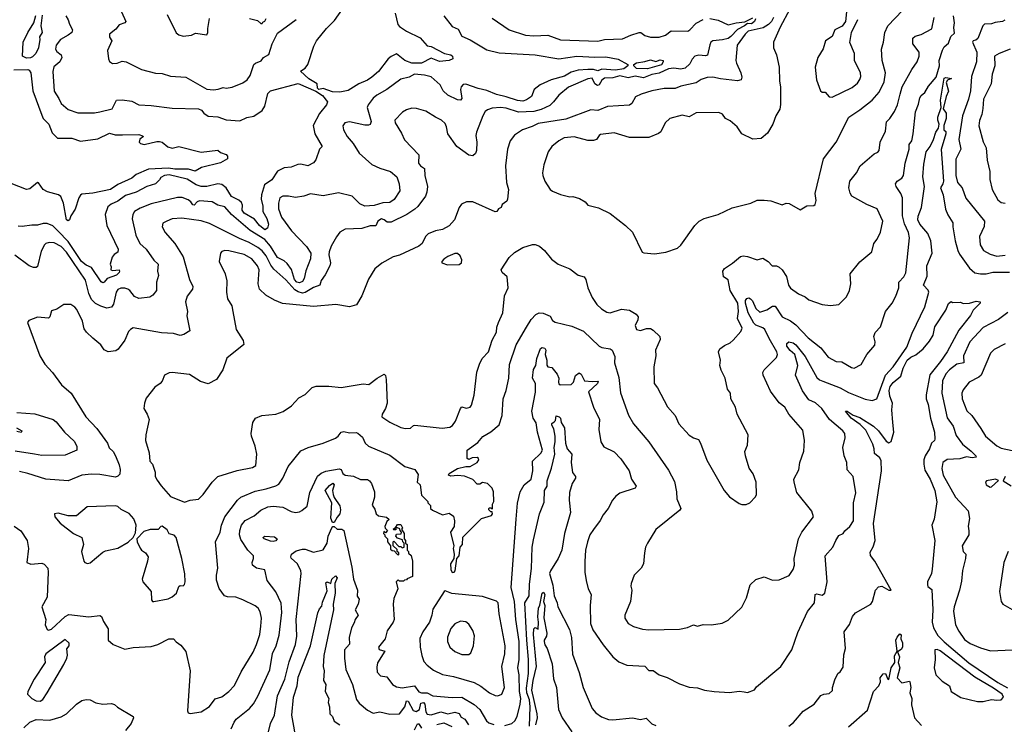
# Model space of a CAD drawing. Extents: x 1246230 to 1426786, y 660032 to 763141.
# Tile 315 of 566: x 1342826 to 1349928, y 695859 to 700938. Entities that reach past the tile are written whole.
import ezdxf

# ---------------------------------------------------------------- set-up
doc = ezdxf.new("R2010")
doc.units = 0

msp = doc.modelspace()

# ---------------------------------------------------------------- linework, layer by layer
at = {"layer": '0CON10XD'}
for points in [[(1343528.4, 701065), (1343591.1, 700925), (1343585.4, 700914.6), (1343545, 700901.7), (1343519.1, 700870.9), (1343474.6, 700835), (1343473.4, 700813.4), (1343490, 700785), (1343459.2, 700715), (1343466.7, 700655), (1343475, 700637.5), (1343495, 700621.2), (1343530, 700625), (1343565, 700638.6), (1343594.5, 700634.5), (1343705, 700580), (1343805, 700552.9), (1343855, 700549.4), (1343915, 700530.6), (1344025, 700523.8), (1344175, 700437.5), (1344225, 700432.5), (1344258, 700438), (1344295, 700448.6), (1344315, 700444.4), (1344358.3, 700451.7), (1344435, 700483.1), (1344466, 700504), (1344489.1, 700535), (1344516.2, 700615), (1344526.7, 700625), (1344568.7, 700641.3), (1344584, 700665), (1344622.2, 700687.8), (1344647.3, 700765), (1344685, 700840), (1344819.8, 700940.2)], [(1348796.2, 701065), (1348781.2, 700925), (1348759.3, 700890.7), (1348705, 700866.2), (1348685, 700817.5), (1348639.2, 700785), (1348621.2, 700728.8), (1348583.4, 700666.6), (1348564.4, 700595), (1348574.2, 700504.2), (1348601.2, 700425), (1348615, 700416.7), (1348635, 700416.7), (1348665, 700381.2), (1348685, 700380.8), (1348829.5, 700450.5), (1348868.3, 700481.7), (1348885, 700506.2), (1348892.2, 700527.8), (1348890, 700555), (1348847.8, 700645), (1348847.1, 700695), (1348814.2, 700774.2), (1348825.6, 700845), (1348871.3, 700938.7)], [(1343158.6, 700965), (1343177.2, 700937.2), (1343185.2, 700905), (1343207.1, 700865), (1343203.2, 700845), (1343175, 700826), (1343121.4, 700795), (1343090.3, 700755), (1343085.7, 700725), (1343095, 700710), (1343126.2, 700685), (1343129.2, 700665), (1343115.7, 700635), (1343072, 700598), (1343064.8, 700565.2), (1343075, 700423.1), (1343109.7, 700369.7), (1343125, 700332.9), (1343175, 700290.8), (1343245, 700267.1), (1343365, 700267.7), (1343405, 700273.3), (1343494.1, 700295.9), (1343525, 700357.8), (1343565, 700360.9), (1343635, 700350), (1343685, 700323.6), (1343775, 700320.4), (1343925, 700300.7), (1344115.4, 700295.4), (1344138.8, 700285), (1344153.9, 700263.9), (1344185, 700243.9), (1344255, 700237.7), (1344315, 700215.4), (1344415, 700209.4), (1344465, 700233.1), (1344515, 700242.5), (1344575, 700282.9), (1344595.6, 700315), (1344616.2, 700405), (1344635, 700425.8), (1344835, 700478.9), (1344962.9, 700422.9), (1345010.8, 700390.8), (1345046.2, 700345), (1345039.5, 700325), (1344987.7, 700262.3), (1344943.3, 700175), (1344955.6, 700115.6), (1345006.9, 700023.1), (1344989.6, 700005), (1344961.3, 699928.7), (1344944.6, 699905.4), (1344905, 699885.3), (1344855, 699896.7), (1344832.9, 699895), (1344785, 699874.8), (1344735, 699870.8), (1344685, 699846.8), (1344645.2, 699784.8), (1344592.8, 699747.2), (1344570.9, 699675), (1344568.6, 699645), (1344580.8, 699595), (1344578.9, 699555), (1344608.9, 699505), (1344621.8, 699465), (1344614.3, 699435), (1344595, 699423.3), (1344555, 699455.7), (1344520.9, 699500.9), (1344445, 699542.3), (1344431.7, 699565), (1344432.2, 699602.2), (1344425, 699619.6), (1344406.3, 699636.3), (1344353.8, 699663.8), (1344316.3, 699725), (1344285, 699751), (1344255, 699755.1), (1344175.3, 699734.7), (1344135, 699735.1), (1344098.3, 699748.3), (1344035, 699787.8), (1343905, 699820.2), (1343870, 699815), (1343845, 699799.5), (1343834.3, 699784.3), (1343805, 699754), (1343744.1, 699735.9), (1343666.1, 699693.9), (1343589.9, 699670.1), (1343535, 699629.6), (1343485, 699609.4), (1343462, 699588), (1343442.5, 699535), (1343455.5, 699455), (1343537.5, 699285), (1343535, 699263.3), (1343506.7, 699245), (1343494.2, 699225.8), (1343480, 699175), (1343486.2, 699156.2), (1343483.3, 699135), (1343495, 699129.4), (1343544.4, 699134.4), (1343547.1, 699125), (1343544.7, 699115), (1343525, 699096.5), (1343458.2, 699071.8), (1343435, 699046.2), (1343425, 699041.9), (1343415, 699048.8), (1343345, 699151.2), (1343305, 699169.1), (1343271.1, 699195), (1343175, 699339.6), (1343105, 699414.7), (1343065, 699453.1), (1343025, 699468.5), (1342995, 699469.4), (1342955, 699457.1), (1342915, 699458.1), (1342845, 699446.4), (1342815, 699450)], [(1342875, 700661.6), (1342847.9, 700675), (1342852.4, 700775), (1342884.4, 700845.6), (1342929.5, 700915), (1342942.7, 700967.3)], [(1342988.8, 700971.2), (1342980, 700895), (1342988.9, 700845), (1342970, 700815), (1342972.5, 700795), (1342962.5, 700735), (1342942.5, 700695), (1342919.1, 700670.9), (1342905, 700662.9), (1342875, 700661.6)], [(1343890, 700975), (1343954.4, 700844.4), (1343975, 700828.8), (1344005, 700818.8), (1344065, 700826.7), (1344095, 700840), (1344175, 700828.8), (1344184.2, 700845), (1344182.9, 700875), (1344195, 700946.2)], [(1345885, 700965.8), (1345945, 700888.6), (1345988.9, 700868.9), (1346015, 700820), (1346075, 700792.7), (1346195, 700722.1), (1346285, 700698.9), (1346415, 700692.4), (1346543.7, 700683.7), (1346715, 700656.8), (1346845, 700674.4), (1346975, 700667.3), (1347055, 700670.7), (1347143.1, 700653.1), (1347213.5, 700615), (1347211.7, 700605), (1347183.7, 700585), (1347123.7, 700573.7), (1347025, 700582), (1346995, 700568.6), (1346965, 700578.8), (1346925, 700579.2), (1346855, 700573.3), (1346805, 700560.4), (1346755, 700532), (1346659.2, 700505), (1346580.7, 700469.3), (1346535.8, 700435), (1346517.1, 700385), (1346480.6, 700359.4), (1346455, 700352), (1346416.2, 700355), (1346335, 700382.7), (1346265, 700398), (1346195, 700428.7), (1346132.4, 700442.4), (1346045, 700473.6), (1346025, 700471.1), (1346009.5, 700455), (1346005.5, 700435), (1346015, 700370), (1346005, 700357.8), (1345985, 700359.3), (1345914.4, 700394.4), (1345881.8, 700425), (1345859.7, 700469.7), (1345795, 700525.6), (1345745, 700538.6), (1345675, 700546), (1345636, 700524), (1345575, 700509.4), (1345475.3, 700434.7), (1345402.5, 700395), (1345375, 700371.4), (1345339.4, 700325), (1345333.5, 700305), (1345361.4, 700205), (1345355, 700183.8), (1345342.7, 700177.3), (1345315, 700177.9), (1345205, 700201.1), (1345172, 700195), (1345157.3, 700172.7), (1345160.8, 700145), (1345189.4, 700095), (1345230.6, 700045), (1345274.5, 699975), (1345367.1, 699895), (1345425, 699867.8), (1345500.8, 699845), (1345546.2, 699806.2), (1345563.5, 699755), (1345568.8, 699705), (1345528.1, 699641.9), (1345495, 699620.5), (1345445, 699618.8), (1345381.9, 699598.1), (1345315, 699594.2), (1345279.8, 699609.8), (1345225, 699665.4), (1345125, 699690.5), (1345015, 699669.5), (1344925, 699683.8), (1344875, 699666), (1344815, 699655.6), (1344765, 699665.6), (1344725, 699665.6), (1344702, 699655), (1344692.5, 699615)], [(1345135, 700414.6), (1345081.8, 700418.2), (1345015, 700442), (1344985, 700435.1), (1344975.4, 700445), (1344972, 700475), (1344912.6, 700512.6), (1344852.9, 700567.1), (1344885, 700589.1), (1344904.7, 700615), (1344947.1, 700747.1), (1344966.2, 700785), (1345040, 700875), (1345097.9, 700932.1), (1345155, 701013.1)], [(1345533.6, 700985), (1345553.2, 700903.2), (1345565, 700888), (1345616.2, 700855), (1345715, 700808.6), (1345765, 700750.8), (1345795, 700744), (1345891.2, 700695), (1345935, 700684.6), (1345947.5, 700675), (1345949.2, 700655), (1345925, 700644.2), (1345855, 700635.8), (1345795, 700660.4), (1345725, 700624.8), (1345655, 700623.7), (1345605, 700643.4), (1345545, 700691.2), (1345506, 700674), (1345485, 700657.1), (1345413.1, 700565), (1345367.2, 700522.8), (1345335, 700501.8), (1345272.2, 700475), (1345195, 700427.5), (1345135, 700414.6)], [(1348380.8, 701015), (1348310.8, 700885), (1348263.3, 700775), (1348263.1, 700735), (1348285.6, 700685), (1348304.4, 700595), (1348306.4, 700495), (1348314.5, 700454.5), (1348313.2, 700326.8), (1348307.6, 700292.4), (1348279.2, 700245), (1348258, 700185), (1348220.9, 700119.1), (1348175, 700082.2), (1348115, 700078.1), (1348035, 700114.2), (1348000, 700165), (1347950.2, 700210.2), (1347917, 700227), (1347895, 700256), (1347869.1, 700269.1), (1347705, 700266.7), (1347655, 700237.1), (1347605, 700249.4), (1347515, 700225.6), (1347482.5, 700195), (1347449.7, 700130.3), (1347433, 700117), (1347365, 700089.4), (1347225, 700088.7), (1347115, 700121.8), (1347015, 700109.4), (1347005, 700103.8), (1346986, 700075), (1346963.8, 700066.2), (1346925, 700066.2), (1346825, 700093.8), (1346754.1, 700085.9), (1346715.8, 700065), (1346664.2, 700025), (1346638.6, 699985), (1346607, 699893), (1346597.5, 699835), (1346600, 699815), (1346614.3, 699774.3), (1346653.2, 699713.2), (1346668.3, 699701.7), (1346727.3, 699677.3), (1346795, 699662), (1346815, 699663.8), (1346865, 699648.8), (1346904.1, 699624.1), (1346925, 699600.8), (1347000.9, 699580.9), (1347085, 699541.4), (1347195.4, 699455.4), (1347245.4, 699405.4), (1347315, 699262.5), (1347326.7, 699256.7), (1347405, 699249.4), (1347487.6, 699262.4), (1347570, 699290), (1347595, 699314), (1347695.6, 699455), (1347727.5, 699485), (1347763.8, 699505), (1347863.3, 699535), (1347965, 699581.4), (1348100, 699615), (1348145, 699636.7), (1348195, 699636.7), (1348245, 699631.2), (1348325, 699603.8), (1348355, 699616.7), (1348375, 699613.8), (1348455, 699567.5), (1348504.2, 699595.8), (1348555, 699598), (1348563.8, 699605), (1348571.9, 699635), (1348562.5, 699685), (1348624.5, 699935), (1348715.5, 700054.5), (1348806.5, 700235), (1348885, 700287.5), (1348975, 700358.9), (1349025, 700415.7), (1349060.5, 700489.5), (1349071.5, 700555), (1349047.5, 700645), (1349043.1, 700725), (1349056.9, 700776.9), (1349065.5, 700845), (1349087.5, 700895), (1349194.4, 701005)], [(1349562.5, 700882.5), (1349568.9, 700915), (1349560.8, 700965)], [(1348262.9, 700955), (1348249.6, 700925), (1348227.6, 700902.4), (1348189.5, 700880.5), (1348080, 700855), (1348058.5, 700835), (1348001.4, 700755), (1347992.5, 700645), (1347995.8, 700625), (1348027.9, 700555), (1348033.6, 700525), (1348030, 700505), (1348002.4, 700497.6), (1347881.1, 700511.1), (1347825, 700523.2), (1347785, 700522.5), (1347742, 700508), (1347706.4, 700483.6), (1347595, 700459.2), (1347555, 700442.5), (1347475, 700442.3), (1347385, 700425.4), (1347307.9, 700402.1), (1347268, 700382), (1347242.5, 700335), (1347225, 700322.9), (1347065, 700313.3), (1346995.5, 700284.5), (1346945, 700288.1), (1346765, 700220.3), (1346565, 700190), (1346522.4, 700167.6), (1346454, 700145), (1346394.3, 700105), (1346364.3, 700065), (1346345.7, 700004.3), (1346330, 699885), (1346337.5, 699765), (1346350.8, 699715), (1346345.8, 699645), (1346339.4, 699630.6), (1346306.7, 699605), (1346300, 699585), (1346280, 699575), (1346267.5, 699555), (1346255, 699552.5), (1346095, 699625.5), (1346050, 699625), (1346012.7, 699607.3), (1345995.8, 699584.2), (1345961.9, 699495), (1345925, 699452.9), (1345875, 699425.6), (1345825, 699415.4), (1345772.5, 699395), (1345754.3, 699375), (1345728.6, 699325), (1345706, 699305), (1345565, 699241.4), (1345520.6, 699229.4), (1345437.7, 699182.3), (1345387.3, 699142.7), (1345341.1, 699068.9), (1345295, 698946.7), (1345256.4, 698883.6), (1345205, 698868.1), (1345105.5, 698885.5), (1344945, 698869.5), (1344721.4, 698891.4), (1344665, 698915.5), (1344602.6, 698952.6), (1344555, 698996), (1344546.4, 699035), (1344554.7, 699135), (1344542.3, 699165), (1344500.4, 699215), (1344445, 699245.3), (1344335, 699272.7), (1344305.7, 699274.3), (1344285, 699266.2), (1344275.8, 699254.2), (1344266, 699195), (1344308.6, 699105), (1344320, 699055), (1344318.6, 698975), (1344324.3, 698925), (1344356, 698875), (1344364.3, 698835), (1344387.1, 698705), (1344437.1, 698625), (1344442.7, 698597.3), (1344320.7, 698499.3), (1344291.9, 698415), (1344246.5, 698343.5), (1344185, 698312.5), (1344130, 698330), (1344051.1, 698381.1), (1343925.6, 698395.6), (1343905, 698392.5), (1343870, 698375), (1343855, 698333.3), (1343840, 698315), (1343801.3, 698288.7), (1343739.7, 698210.3), (1343726, 698175), (1343722.5, 698135), (1343746, 698095), (1343759.2, 698055), (1343736.7, 697945), (1343734.4, 697905), (1343760, 697815), (1343765, 697756.7), (1343783.4, 697733.4), (1343803, 697677), (1343804.5, 697645), (1343818.5, 697618.5), (1343846.9, 697576.9), (1343915, 697500), (1344015, 697461.1), (1344055, 697474.4), (1344115, 697481.5), (1344150.6, 697515), (1344215.3, 697604.7), (1344256, 697645), (1344395, 697688.5), (1344505, 697708.9), (1344528.6, 697725), (1344537.5, 697805), (1344525.7, 697865), (1344498.6, 697935), (1344496.9, 697955), (1344507.8, 698035), (1344526, 698065), (1344572.5, 698085), (1344675, 698095.6), (1344726.4, 698113.6), (1344786.2, 698155), (1344838.8, 698211.2), (1344885, 698236.2), (1344914.2, 698265.8), (1344935, 698286.2), (1344965, 698296), (1345055, 698297.5), (1345145, 698285.8), (1345304.1, 698314.1), (1345345, 698307.5), (1345405, 698354.3), (1345455, 698384), (1345465, 698373.8), (1345470.5, 698345), (1345476.1, 698175), (1345465.7, 698134.3), (1345439.6, 698095), (1345439.1, 698075), (1345495, 698036.3), (1345575, 697998.8), (1345607.9, 697992.1), (1345645.7, 697994.3), (1345666.4, 698013.6), (1345675.9, 698014.1), (1345873.8, 697993.8), (1345929.9, 698000.1), (1345947, 698013), (1345970.3, 698045), (1346005, 698135.8), (1346015, 698148), (1346047, 698137), (1346075.6, 698145), (1346085, 698160), (1346105, 698231.2), (1346123.9, 698396.1), (1346141.9, 698455), (1346163.1, 698496.9), (1346206.7, 698543.3), (1346232.9, 698627.1), (1346266.4, 698685), (1346268.3, 698721.7), (1346278.9, 698755), (1346312.1, 698825), (1346322.5, 698947.5), (1346350.6, 699005), (1346342.5, 699085), (1346305.4, 699115.4), (1346298.6, 699135), (1346355.8, 699225), (1346395, 699259.2), (1346455, 699296), (1346525, 699318), (1346545, 699317.5), (1346576, 699305), (1346612, 699275), (1346662.4, 699212.4), (1346710, 699175), (1346795, 699143.3), (1346855, 699097.5), (1346897.8, 699085), (1346908.8, 699065), (1346922.9, 699005), (1346955.5, 698935.5), (1346990, 698885), (1347022, 698855), (1347060.9, 698830.9), (1347085.6, 698825.6), (1347167.6, 698852.4), (1347225, 698843.9), (1347271.6, 698815), (1347286.6, 698795), (1347284.4, 698775.6), (1347264.4, 698734.4), (1347276, 698705), (1347305, 698697.9), (1347346.8, 698713.2), (1347375, 698711.6), (1347395, 698700.6), (1347443.1, 698655), (1347446.6, 698633.4), (1347413, 698557), (1347414.2, 698515), (1347400.8, 698435), (1347402.2, 698315), (1347425.6, 698285), (1347498.1, 698148.1), (1347554.6, 698084.6), (1347581.1, 698025), (1347655, 697943.1), (1347685, 697924.3), (1347723.1, 697913.1), (1347735.6, 697885), (1347782.7, 697762.7), (1347908, 697545), (1347945, 697498.8), (1348015, 697451.2), (1348035, 697443.3), (1348065, 697443.3), (1348092.5, 697455), (1348132.3, 697497.7), (1348140, 697515), (1348137.5, 697605), (1348115.6, 697665.6), (1348088, 697705), (1348060, 697795), (1348056.7, 697825), (1348075, 697870), (1348081.5, 697945), (1348001.4, 698095), (1347990, 698145), (1347956.4, 698205), (1347952.9, 698245), (1347930.8, 698275), (1347914.1, 698354.1), (1347885, 698412.5), (1347876.2, 698445), (1347880, 698485), (1347867.5, 698545), (1347876, 698565), (1347910.5, 698589.5), (1347950.7, 698609.3), (1347972.6, 698627.4), (1348028.5, 698691.5), (1348036.4, 698715), (1348002.3, 698785), (1348010, 698835), (1348005.1, 698895.1), (1347951.1, 698985), (1347935, 699062.5), (1347903.5, 699083.5), (1347897.1, 699125), (1347910, 699145), (1347967.3, 699182.7), (1348025, 699231.4), (1348045, 699235.6), (1348075, 699231.4), (1348145, 699207.5), (1348185, 699220), (1348224.1, 699194.1), (1348253.3, 699165), (1348285, 699164.2), (1348303.8, 699155), (1348325.8, 699135.8), (1348356.2, 699086.2), (1348371.9, 699025), (1348385, 699004), (1348443.1, 698963.1), (1348490.7, 698940.7), (1348517.6, 698917.6), (1348614.3, 698884.3), (1348675, 698878.8), (1348735, 698886.2), (1348789.3, 698940.7), (1348810.8, 698985), (1348821.4, 699035), (1348816, 699105), (1348886.8, 699193.2), (1348972.5, 699265), (1348986, 699325), (1349011.4, 699355), (1349034.4, 699405.6), (1349051.9, 699485), (1349011.2, 699575), (1348936.7, 699605), (1348828.8, 699665), (1348815, 699687.5), (1348805.8, 699725), (1348813.1, 699775), (1348862.2, 699835), (1348888.6, 699885), (1348988.7, 699971.3), (1349015, 699982.5), (1349024.7, 699995), (1349031.4, 700055), (1349071.9, 700135), (1349078.1, 700201.9), (1349103, 700227), (1349135, 700276.2), (1349157.5, 700325), (1349177.5, 700402.5), (1349191.8, 700455), (1349260.9, 700579.1), (1349300, 700635), (1349314.4, 700675), (1349313.1, 700705), (1349267.5, 700765), (1349268.6, 700805), (1349285, 700820.6), (1349327.7, 700832.3), (1349405, 700871.4), (1349421.5, 700955)], [(1344485, 700946.7), (1344541.7, 700931.7), (1344565, 700910), (1344575, 700910), (1344580, 700920), (1344595, 700927.5), (1344605, 700947.5)], [(1346235, 700950), (1346356.2, 700865), (1346475, 700825.5), (1346535, 700820.9), (1346635, 700826.4), (1346727.6, 700792.4), (1346995, 700783.8), (1347045, 700794.6), (1347175, 700799.2), (1347235, 700826.9), (1347295, 700845.6), (1347306.7, 700845), (1347336.2, 700825), (1347375, 700811.1), (1347438, 700812), (1347483.8, 700826.2), (1347525, 700858.5), (1347645, 700855.7), (1347660.6, 700865), (1347706.2, 700913.8), (1347755, 700939.2)], [(1348132.5, 700945), (1348125.5, 700925), (1348105, 700908.2), (1348075, 700911.3), (1348055, 700893.4), (1348002.4, 700867.6), (1347955, 700816.9), (1347935, 700803.8), (1347895, 700792.9), (1347824.4, 700785), (1347811.5, 700775), (1347804, 700756), (1347787.8, 700682.2), (1347772.6, 700677.4), (1347725, 700682.7), (1347695.9, 700674.1), (1347675.3, 700654.7), (1347659.4, 700620.6), (1347625, 700589.5), (1347595, 700581.6), (1347545, 700588.1), (1347505, 700583), (1347437.4, 700552.6), (1347385, 700542.5), (1347325, 700518.5), (1347265, 700530.3), (1347215, 700519.6), (1347155, 700534.4), (1347105, 700518.3), (1347045, 700517.4), (1347025, 700501.2), (1347005, 700469.6), (1346992.9, 700462.9)], [(1347805, 700945.7), (1347865, 700935.2), (1347935, 700900), (1347994.5, 700915.5), (1348057.3, 700922.7), (1348115, 700950.4)], [(1349930.8, 700935), (1349915, 700925.3), (1349860.9, 700919.1), (1349835, 700907.4), (1349784.3, 700905), (1349772.2, 700895), (1349736.2, 700803.8), (1349721.2, 700791.2), (1349702, 700785), (1349697.5, 700775), (1349729.5, 700705), (1349726.2, 700635), (1349690.8, 700529.2), (1349684.1, 700425), (1349670.6, 700365), (1349625.3, 700244.7), (1349600.3, 700075), (1349613.6, 700005), (1349578.2, 699931.8), (1349578.7, 699815), (1349590.8, 699765), (1349624.6, 699725), (1349651.2, 699651.2), (1349785.4, 699485.4), (1349782.4, 699447.6), (1349749.4, 699375), (1349754.4, 699315), (1349777.1, 699275), (1349825, 699247.5), (1349874.6, 699234.6), (1349935, 699240)], [(1342787.7, 697287.7), (1342835, 697254.3), (1342880, 697185), (1342890, 697125), (1342878.8, 697025), (1342907, 697013), (1342985, 697020), (1343002.3, 697012.3), (1343028.8, 696985), (1343032, 696955), (1343023.5, 696775), (1342986.7, 696705), (1343013.8, 696615), (1343011.2, 696575), (1343025, 696542.5), (1343035, 696536.7), (1343055, 696544.2), (1343155, 696636.7), (1343180.7, 696649.3), (1343325, 696632.5), (1343405, 696642.5), (1343416.7, 696635), (1343430.3, 696600.3), (1343465, 696546.7), (1343465.6, 696465.6), (1343500, 696435), (1343585, 696400), (1343645, 696412), (1343775, 696419.2), (1343823, 696433), (1343902.5, 696475), (1343935, 696476), (1343954.3, 696454.3), (1343989.5, 696429.5), (1344025, 696382.5), (1344055.5, 696245), (1344036.7, 695955), (1344042.3, 695942.3), (1344056.4, 695936.4), (1344135, 695948.8), (1344195, 695986), (1344237, 696043), (1344285, 696057.1), (1344335.7, 696095), (1344375, 696137.5), (1344422.9, 696237.1), (1344511.2, 696378.8), (1344534.5, 696435), (1344559.1, 696505), (1344566.3, 696566.3), (1344569.6, 696625), (1344560, 696670), (1344547.5, 696695), (1344525, 696712.9), (1344435, 696755.6), (1344385, 696774.3), (1344325, 696778), (1344302.5, 696785), (1344265, 696837.5), (1344246.9, 696896.9), (1344246.5, 696935), (1344256.2, 696985), (1344237.5, 697175), (1344272, 697245), (1344281.4, 697295), (1344306.9, 697355), (1344396.7, 697475), (1344420.8, 697495), (1344525, 697540), (1344605, 697556.9), (1344675, 697578.2), (1344695, 697590), (1344725, 697632), (1344763.5, 697716.5), (1344855, 697830), (1344907.5, 697855), (1345015, 697885.8), (1345105, 697922), (1345124.2, 697935.8), (1345145, 697963.8), (1345165, 697970), (1345205, 697960), (1345252.9, 697962.9), (1345265, 697957.5), (1345298.6, 697928.6), (1345317.5, 697885), (1345343, 697863), (1345495, 697799.2), (1345605, 697717.1), (1345675.6, 697695.6), (1345699.7, 697659.7), (1345693.3, 697605), (1345714.1, 697584.1), (1345725, 697510), (1345770, 697465), (1345770, 697455), (1345790, 697435), (1345790, 697415), (1345803, 697403), (1345875, 697370), (1345925, 697380), (1345955, 697360), (1345961.2, 697325), (1345958.8, 697285), (1345933.3, 697245), (1345956.7, 697145), (1345953.8, 697125), (1345960, 697085), (1345957, 697053), (1345933.8, 697015), (1345936.7, 696975), (1345945, 696952.5), (1345960, 696955), (1345966.7, 696965), (1345980, 697055), (1345997, 697073), (1346002.5, 697135), (1346020, 697155), (1346023, 697207), (1346157, 697343), (1346230, 697365), (1346236.7, 697375), (1346235, 697390), (1346225, 697390), (1346210, 697405), (1346210, 697415), (1346215, 697420), (1346225, 697420), (1346235, 697410), (1346237.5, 697415), (1346237.5, 697445), (1346246.2, 697465), (1346242.5, 697535), (1346235, 697560), (1346200, 697595), (1346165, 697602.5), (1346145, 697590), (1346125, 697590), (1346095, 697622.5), (1346035, 697646.7), (1345985, 697653.3), (1345935, 697647.5), (1345920, 697655), (1345925, 697666.2), (1345985, 697702), (1346045, 697718), (1346075, 697716.7), (1346125, 697746), (1346137.1, 697765), (1346135.5, 697775.5), (1346125, 697782.5), (1346089.4, 697780.6), (1346065, 697767.5), (1346053.9, 697773.9), (1346053.8, 697835), (1346130.2, 697889.8), (1346167.1, 697932.9), (1346225, 697966.8), (1346285, 698017.5), (1346305.7, 698085), (1346312.9, 698205), (1346335.4, 698264.6), (1346353.8, 698355), (1346358.5, 698451.5), (1346407.9, 698595), (1346481.2, 698721.2), (1346515, 698776), (1346547.8, 698812.2), (1346574, 698826), (1346602.5, 698822.5), (1346651.2, 698801.2), (1346668.8, 698768.8), (1346687.4, 698757.4), (1346807.7, 698727.7), (1346893.4, 698693.4), (1347004.6, 698584.6), (1347025.7, 698574.3), (1347085.4, 698565.4), (1347100, 698555), (1347119.7, 698509.7), (1347117.3, 698465), (1347148.3, 698358.3), (1347158.8, 698248.8), (1347217, 698087), (1347254.5, 698024.5), (1347364.3, 697894.3), (1347505, 697691.2), (1347548.8, 697608.8), (1347563.8, 697535), (1347566.2, 697485), (1347594.2, 697415), (1347587.4, 697402.6), (1347415, 697262), (1347354, 697165), (1347340, 697135), (1347332, 697095), (1347325.7, 697015), (1347307.5, 696985), (1347258.6, 696935), (1347235.6, 696875), (1347233.5, 696855), (1347240.5, 696825), (1347230.6, 696745), (1347190.8, 696645), (1347190.8, 696625), (1347215, 696586), (1347253.8, 696565), (1347317.5, 696545), (1347365, 696539.1), (1347585, 696544.4), (1347643.2, 696556.8), (1347685, 696576), (1347715, 696566.2), (1347755, 696578.8), (1347816.1, 696576.1), (1347892.3, 696587.7), (1347935, 696608.8), (1348035.8, 696704.2), (1348068.7, 696771.3), (1348095.8, 696865), (1348135, 696902), (1348195, 696922), (1348255, 696897.5), (1348305, 696900), (1348375, 696931.2), (1348404, 696975), (1348414.1, 697005.9), (1348411.4, 697055), (1348443.1, 697195), (1348468.6, 697245), (1348552.5, 697355), (1348539.6, 697395), (1348430.7, 697530.7), (1348411.4, 697605), (1348410, 697625), (1348445.7, 697694.3), (1348451.9, 697745), (1348482.3, 697827.7), (1348486.9, 697905), (1348475, 697978.8), (1348372.5, 698095), (1348344, 698145), (1348305, 698177.1), (1348240.6, 698260.6), (1348188.5, 698375), (1348186.6, 698395), (1348196, 698415), (1348285, 698502.8), (1348292.4, 698525), (1348287.4, 698545), (1348230.7, 698640.7), (1348201.4, 698705), (1348185, 698717.9), (1348136.2, 698736.2), (1348121.5, 698751.5), (1348079.3, 698825), (1348061.4, 698895), (1348061.6, 698915), (1348071.1, 698928.9), (1348085, 698932.3), (1348097.1, 698927.1), (1348112, 698912), (1348135, 698855.4), (1348165, 698829.6), (1348215, 698847.3), (1348255, 698872.5), (1348274.1, 698874.1), (1348326.6, 698796.6), (1348385, 698766.7), (1348425, 698737.5), (1348513.5, 698645), (1348605, 698571.9), (1348658, 698505), (1348715, 698474.4), (1348755, 698471.9), (1348825, 698430), (1348845, 698427.1), (1348895, 698452), (1348936.2, 698523.8), (1348995, 698591.2), (1348996.7, 698615), (1348986.9, 698655), (1348996.4, 698683.6), (1349034.6, 698725), (1349070, 698835), (1349118.6, 698895), (1349144.4, 698945), (1349166.9, 699005), (1349167.1, 699045), (1349202.7, 699085), (1349217.6, 699112.4), (1349243.3, 699365), (1349236.2, 699405), (1349207.7, 699467.7), (1349192.7, 699525), (1349192.9, 699655), (1349181.4, 699685), (1349148.1, 699735), (1349142.9, 699755), (1349155.7, 699775), (1349188.1, 699795), (1349200, 699815), (1349213.5, 699905), (1349242, 700005), (1349242.2, 700037.8), (1349260.9, 700065), (1349271.5, 700115), (1349287.3, 700275), (1349309.8, 700330.2), (1349318.1, 700375), (1349328.2, 700391.8), (1349355, 700412.9), (1349380.8, 700459.1), (1349435.4, 700525), (1349459.8, 700605), (1349458.6, 700645), (1349482.1, 700717.9), (1349495, 700742.2), (1349525, 700769.2), (1349542.6, 700817.4), (1349568.7, 700841.3), (1349562.5, 700882.5)], [(1349969.2, 700725), (1349890, 700695), (1349858, 700675), (1349858.9, 700605), (1349839.6, 700545), (1349833.5, 700475), (1349778.8, 700365), (1349772, 700298), (1349764.7, 700255.3), (1349748.6, 700211.4), (1349745, 700172.5), (1349775, 700056.7), (1349796.9, 700015), (1349804, 699925), (1349823.8, 699845), (1349822.5, 699785), (1349839.4, 699715), (1349880.5, 699640.5), (1349905, 699620.9), (1349935, 699616.5)], [(1347355, 700583.8), (1347275, 700586.1), (1347254.7, 700605), (1347256.3, 700615), (1347275, 700628.4), (1347335, 700637.1), (1347375, 700650), (1347415, 700636.7), (1347445, 700650), (1347466.2, 700645), (1347468.1, 700635), (1347455, 700613.5), (1347355, 700583.8)], [(1342785, 700577.4), (1342885, 700578.3), (1342895, 700574.5), (1342907.3, 700555), (1342922.3, 700425), (1342985, 700250), (1342996.2, 700225), (1343036.1, 700186.1), (1343061.7, 700121.7), (1343100, 700085), (1343203.6, 700083.6), (1343265, 700062.9), (1343391.2, 700078.8), (1343475, 700121.2), (1343515, 700108), (1343568.3, 700108.3), (1343685, 700110), (1343711.7, 700101.7), (1343720, 700095), (1343693.6, 700076.4), (1343687.5, 700055), (1343697.5, 700045), (1343725, 700037.5), (1343815, 700060), (1343835, 700060), (1343855, 700056.2), (1343895, 700021.2), (1343925, 700011.2), (1343975, 700023.3), (1344135, 699983.3), (1344255, 699997.5), (1344275, 699980), (1344315.5, 699965.5), (1344325.6, 699955), (1344324.2, 699935), (1344275, 699905.3), (1344136.8, 699873.2), (1344093, 699847), (1344045, 699860.8), (1343945, 699860.2), (1343899, 699869), (1343755, 699860.9), (1343666.9, 699823.1), (1343635.6, 699795), (1343535, 699751.1), (1343482.2, 699715), (1343353.1, 699686.9), (1343275, 699680), (1343265, 699674.4), (1343251.8, 699655), (1343226.8, 699573.2), (1343196.4, 699523.6), (1343186.2, 699495), (1343175, 699488), (1343163.5, 699495), (1343141.8, 699615), (1343123.7, 699663.7), (1343105.5, 699675.5), (1343026.8, 699696.8), (1342995, 699712.9), (1342961.2, 699761.2), (1342955, 699764), (1342900, 699720), (1342875, 699714.6), (1342765, 699757.3)], [(1346992.9, 700462.9), (1346974.9, 700474.9), (1346955, 700516.2), (1346925, 700512.5), (1346785, 700451.1), (1346715.5, 700395), (1346676.5, 700345), (1346649.4, 700320.6), (1346588.2, 700291.8), (1346535, 700276.2), (1346425, 700271.9), (1346335, 700300.8), (1346295, 700305.9), (1346235, 700300.9), (1346200.6, 700289.4), (1346184.6, 700275.4), (1346167.5, 700245), (1346121.7, 700128.3), (1346115.8, 700104.2), (1346123.1, 700055), (1346120, 699995), (1346115, 699974), (1346095, 699956.7), (1346065, 699962.5), (1345980.4, 700025), (1345913.3, 700115), (1345905.3, 700165.3), (1345895, 700189.2), (1345868, 700215), (1345825, 700235.5), (1345755, 700279.4), (1345688.3, 700298.3), (1345655, 700299.4), (1345615, 700287.5), (1345588.3, 700271.7), (1345532.9, 700215), (1345534.3, 700195), (1345581.2, 700121.2), (1345602.1, 700072.1), (1345705.6, 699965), (1345703.8, 699905), (1345716.7, 699885), (1345745.8, 699865), (1345747.5, 699815), (1345766.6, 699736.6), (1345762.2, 699695), (1345752.9, 699665), (1345697.4, 699592.6), (1345677.3, 699572.7), (1345618.6, 699535), (1345505, 699477.8), (1345477.8, 699477.8), (1345455, 699495.5), (1345435, 699501.5), (1345410, 699485), (1345395, 699451.2), (1345355, 699451.9), (1345295, 699432.9), (1345175, 699429.2), (1345134.5, 699405.5), (1345111.7, 699371.7), (1345072, 699305), (1345058.6, 699265), (1345055.7, 699244.3), (1345067.3, 699185), (1345062.7, 699165), (1345030.5, 699099.5), (1345001.3, 699058.7), (1344991.2, 699025), (1344945, 699007.6), (1344885, 698971.7), (1344865, 698967.7), (1344835, 698975.8), (1344811.2, 698991.2), (1344745, 699062.9), (1344659.9, 699139.9), (1344638, 699168), (1344605, 699235.3), (1344575, 699271.9), (1344545, 699296.2), (1344481.8, 699331.8), (1344411.1, 699361.1), (1344195, 699470), (1344135, 699488.8), (1343995, 699508.2), (1343925, 699501.9), (1343886.7, 699485), (1343858, 699472), (1343854.2, 699445), (1343874.5, 699404.5), (1343945.8, 699325), (1344005, 699228.8), (1344050, 699065), (1344074.2, 699015), (1344072.9, 698995), (1344034.3, 698945), (1344021.4, 698905), (1344035.7, 698835), (1344032.7, 698802.7), (1344053.8, 698695), (1344011.2, 698668.8), (1343985, 698661.4), (1343935, 698676.9), (1343848.7, 698681.3), (1343645, 698715.8), (1343625, 698706), (1343610.3, 698689.7), (1343585, 698628.8), (1343537, 698563), (1343519.2, 698550.8), (1343465, 698544), (1343435, 698558), (1343412.5, 698595), (1343353.5, 698643.5), (1343309.2, 698685), (1343290.7, 698710.7), (1343280.6, 698765), (1343238.9, 698848.9), (1343225, 698865.8), (1343195, 698885.7), (1343144, 698886), (1343095, 698852.5), (1343055, 698838.8), (1343044.2, 698795.8), (1343035, 698786.2), (1342955.7, 698794.3), (1342891.2, 698768.8), (1342882.5, 698755), (1342971.2, 698515), (1343006.7, 698455), (1343063.3, 698395), (1343127.5, 698305), (1343197.8, 698245), (1343303.1, 698075), (1343381.9, 697991.9), (1343459.2, 697885), (1343472.4, 697852.4), (1343499.6, 697825), (1343517.6, 697795), (1343545, 697730), (1343551.1, 697695), (1343547.5, 697662.5), (1343535, 697648), (1343518.5, 697641.5), (1343405, 697660), (1343345, 697661.1), (1343275, 697654.2), (1343175, 697614.4), (1343015, 697626.2), (1342885, 697667.9), (1342825, 697681.1)], [(1346965, 697262), (1346938.6, 697225), (1346921.9, 697175), (1346907.8, 697115), (1346903, 697033), (1346902.5, 696955), (1346911.4, 696895), (1346925.7, 696835), (1346948, 696795), (1346941.4, 696715), (1346942.7, 696585), (1346960.5, 696540.5), (1347035, 696432.5), (1347105.4, 696345.4), (1347148, 696308), (1347204.6, 696284.6), (1347335, 696278.8), (1347365, 696247.5), (1347395, 696246.7), (1347437.5, 696215), (1347495.8, 696195.8), (1347585, 696150), (1347655.9, 696125.9), (1347715, 696122), (1347765, 696105.8), (1347835, 696094.5), (1347945, 696087.8), (1348015, 696097.1), (1348052.5, 696092.5), (1348075, 696088.8), (1348125, 696107.5), (1348140.7, 696129.3), (1348315.6, 696274.4), (1348396, 696395), (1348439.1, 696520.9), (1348507.3, 696672.7), (1348559.2, 696735), (1348564.4, 696795), (1348575, 696798.2), (1348615, 696788.9), (1348634.4, 696805), (1348650, 696885), (1348636.7, 697073.3), (1348690.8, 697135), (1348711.9, 697185), (1348735, 697218.8), (1348765, 697233.3), (1348777.5, 697252.5), (1348814, 697285), (1348839.4, 697325), (1348840.5, 697455), (1348857, 697527), (1348837.1, 697645), (1348794.1, 697694.1), (1348792, 697745), (1348773.7, 697793.7), (1348763.3, 697855), (1348780.8, 697925), (1348777.5, 697955), (1348764, 697975), (1348667.7, 698055), (1348611.8, 698135), (1348565, 698175.7), (1348517.8, 698197.8), (1348472.2, 698262.2), (1348421.4, 698375), (1348437.8, 698445), (1348416, 698525), (1348383.1, 698553.1), (1348358.3, 698585), (1348359.2, 698605), (1348374.8, 698615.2), (1348405, 698608), (1348425.3, 698595), (1348491.3, 698511.3), (1348575, 698360), (1348595, 698341.8), (1348618.3, 698331.7), (1348745, 698283.5), (1348805, 698250.8), (1348925, 698201.5), (1348975, 698192.5), (1349008, 698205), (1349070.6, 698375), (1349125, 698436.7), (1349225, 698578.1), (1349262.1, 698677.9), (1349355, 698868), (1349384.1, 698975), (1349379.4, 698989.4), (1349344.3, 699025), (1349371.6, 699088.4), (1349369.9, 699165), (1349407.5, 699255), (1349397.6, 699345), (1349376.3, 699396.3), (1349318.5, 699465), (1349303.5, 699495), (1349307, 699523), (1349331.3, 699585), (1349351.8, 699735), (1349340.7, 699805), (1349346.9, 699896.9), (1349364.5, 699984.5), (1349392.9, 700025), (1349416.5, 700073.5), (1349432.7, 700127.3), (1349452.8, 700157.2), (1349458.2, 700185), (1349447.1, 700215), (1349447.5, 700235), (1349471.4, 700305), (1349466.9, 700356.9), (1349495, 700516.5), (1349505, 700521.8), (1349546.2, 700515), (1349518, 700502), (1349508, 700485), (1349526.3, 700423.7), (1349507.2, 700385), (1349486.7, 700295), (1349508.8, 700265), (1349508.6, 700225), (1349490.9, 700175), (1349492.5, 700145), (1349505, 700132.5), (1349507.1, 700115), (1349473.2, 700003.2), (1349488.1, 699775), (1349485.2, 699754.8), (1349467.8, 699725), (1349486, 699675), (1349503.4, 699573.4), (1349521.2, 699531.2), (1349556.9, 699475), (1349555.5, 699445), (1349573.3, 699345), (1349591.4, 699275), (1349605, 699247.3), (1349676, 699146), (1349715, 699114.1), (1349755, 699105.3), (1349796.7, 699106.7), (1349845, 699119), (1349965, 699117.3)], [(1344692.5, 699615), (1344694.1, 699575), (1344715, 699513.5), (1344786, 699415), (1344895, 699303.2), (1344925.3, 699255), (1344924.6, 699215), (1344891.1, 699128.9), (1344877.9, 699072.1), (1344865, 699051.7), (1344845, 699041.7), (1344825, 699047.1), (1344808.7, 699065), (1344786.6, 699136.6), (1344755, 699181.6), (1344735, 699198.7), (1344685, 699222.8), (1344635, 699305.2), (1344595, 699353.9), (1344489.1, 699419.1), (1344353.3, 699533.3), (1344305, 699588.8), (1344255, 699600), (1344215.8, 699625.8), (1344122.7, 699632.7), (1344105.6, 699625), (1344085, 699600), (1344075, 699602.5), (1344060, 699625), (1344040.5, 699640.5), (1343997.2, 699657.2), (1343965, 699657.6), (1343775, 699610.9), (1343695, 699578.9), (1343655.3, 699554.7), (1343642.5, 699535), (1343637.6, 699502.4), (1343664.2, 699384.2), (1343693.3, 699325), (1343738.9, 699285), (1343794.5, 699205), (1343824.5, 699175), (1343820.6, 699125), (1343826.5, 699095), (1343812.9, 699045), (1343812.3, 698985), (1343787.5, 698952.5), (1343765, 698937.1), (1343685, 698927.5), (1343655, 698942), (1343621.9, 698985), (1343607.5, 698995), (1343585, 699002.9), (1343555, 699002), (1343535, 698993.5), (1343521.5, 698975), (1343503.3, 698886.7), (1343488, 698865), (1343455, 698857.5), (1343412.1, 698872.1), (1343372.1, 698892.1), (1343345, 698921.5), (1343324.4, 698965), (1343301, 699061), (1343165, 699262.8), (1343125, 699304.1), (1343075, 699329.7), (1343038.3, 699331.7), (1343015.7, 699325), (1343004.6, 699315), (1342980.7, 699269.3), (1342955, 699158.8), (1342945, 699150.8), (1342925, 699151.4), (1342893.8, 699165), (1342790.8, 699240.9)], [(1345910.7, 699170.7), (1345995, 699173.6), (1346014, 699185), (1346016.1, 699206.1), (1346002.5, 699235), (1345983, 699253), (1345965, 699252.5), (1345915, 699230), (1345885, 699212.5), (1345870.8, 699195), (1345872, 699185), (1345910.7, 699170.7)], [(1348374.1, 695845.9), (1348407.7, 695872.3), (1348477.3, 695952.7), (1348555.9, 696004.1), (1348605, 696067.5), (1348625, 696076.7), (1348665, 696080), (1348687.5, 696102.5), (1348687.5, 696125), (1348705, 696180), (1348727.5, 696225), (1348743, 696237), (1348765, 696270), (1348770.5, 696359.5), (1348781.2, 696405), (1348773.6, 696526.4), (1348811.2, 696578.8), (1348831.9, 696635), (1348855, 696661.4), (1348965.4, 696724.6), (1348978.2, 696745), (1348999.6, 696825), (1349020.8, 696849.2), (1349045, 696853.8), (1349095, 696825.7), (1349111.2, 696825), (1348995, 697034.5), (1348962.5, 697075), (1348960.4, 697099.6), (1348981.8, 697138.2), (1348996.9, 697185), (1348983.1, 697306.9), (1349040.8, 697685), (1349038.6, 697758.6), (1349029.4, 697779.4), (1348990.9, 697810.9), (1348989.7, 697845), (1348979.3, 697879.3), (1348928.6, 697978.6), (1348889.3, 698019.3), (1348823.8, 698065), (1348782.5, 698115), (1348795, 698115.6), (1348837.6, 698087.6), (1348885, 698070.7), (1348985, 698007.5), (1349020.8, 697975), (1349075, 697899.6), (1349095, 697888.5), (1349111.4, 697898.6), (1349129.9, 697965), (1349124.7, 698035), (1349117.4, 698125), (1349121.4, 698175), (1349102.4, 698225), (1349096.8, 698265), (1349103.6, 698295), (1349125, 698323.1), (1349180.9, 698369.1), (1349198.2, 698425), (1349228.3, 698485), (1349252.4, 698505), (1349288.8, 698521.2), (1349343.6, 698566.4), (1349388.1, 698621.9), (1349415.3, 698664.7), (1349426.9, 698725), (1349506.1, 698843.9), (1349525, 698893.1), (1349545, 698905.8), (1349555, 698900), (1349611.7, 698901.7), (1349631.7, 698891.7), (1349676.5, 698893.5), (1349725, 698910), (1349752.5, 698905), (1349754.2, 698895), (1349702.5, 698845), (1349683.3, 698805), (1349600.4, 698699.6), (1349515.7, 698545), (1349468.1, 698475), (1349391, 698379), (1349364.6, 698234.6), (1349365.3, 698205), (1349378.9, 698165), (1349395.3, 698065), (1349423.2, 697965), (1349425.7, 697914.3), (1349424, 697905), (1349402.9, 697885), (1349388.5, 697845), (1349356.7, 697793.3), (1349347.1, 697765), (1349346.2, 697735), (1349355, 697691.4), (1349393.9, 697625), (1349426.1, 697545), (1349441.7, 697461.7), (1349422.8, 697337.2), (1349405.5, 697295), (1349426.2, 697185), (1349406.8, 696976.8), (1349402.5, 696945), (1349374.6, 696885), (1349372.9, 696865), (1349375, 696853.3), (1349405, 696830), (1349411.5, 696685), (1349408.1, 696595), (1349416.5, 696555), (1349449, 696499), (1349492.9, 696453), (1349671.7, 696301.7), (1349880.2, 696160.2), (1349951.2, 696121.2)], [(1349953.3, 698826.7), (1349885, 698777.8), (1349775, 698719.1), (1349679.7, 698615), (1349634.1, 698515), (1349635.5, 698465), (1349585.6, 698455), (1349533.6, 698415), (1349505, 698384.2), (1349482.1, 698335), (1349476.9, 698245), (1349515, 698068), (1349557.8, 698007.8), (1349580.1, 697940.1), (1349627.3, 697877.3), (1349688.9, 697828.9), (1349722.9, 697795), (1349723.8, 697785), (1349695, 697780.4), (1349655, 697786.2), (1349607.5, 697772.5), (1349515, 697767.6), (1349484.6, 697745), (1349476.6, 697703.4), (1349487.8, 697655), (1349575, 697496), (1349667.9, 697397.9), (1349676.8, 697343.2), (1349666.9, 697286.9), (1349672.7, 697252.7), (1349670.8, 697225), (1349622.7, 697145), (1349632, 697105), (1349650, 697085), (1349648.5, 697055), (1349625, 696967.5), (1349619.1, 696890.9), (1349605.5, 696825), (1349565.5, 696705), (1349560.8, 696675), (1349576.4, 696575), (1349599.1, 696529.1), (1349640.2, 696470.2), (1349681.3, 696441.3), (1349755, 696410), (1349829.1, 696389.1), (1349986.3, 696396.3)], [(1346325, 695851.2), (1346375.3, 695864.7), (1346397, 695883), (1346414.6, 695915), (1346437.1, 696005), (1346439.6, 696045), (1346430.3, 696095), (1346428.3, 696215), (1346419.4, 696265), (1346429, 696325), (1346427.6, 696455), (1346403.8, 696615), (1346395.3, 696744.8), (1346370, 696845), (1346407.8, 697337.8), (1346417.8, 697452.2), (1346435, 697534.2), (1346465.8, 697585), (1346515.6, 697625), (1346528, 697685), (1346525.6, 697755), (1346585.6, 697814.4), (1346596, 697835), (1346561.2, 697965), (1346552.3, 698032.3), (1346530, 698065), (1346519.2, 698115), (1346547.7, 698252.3), (1346546.3, 698315), (1346525.2, 698355), (1346533, 698417), (1346549, 698445), (1346555.1, 698495), (1346583.2, 698566.8), (1346595, 698574.5), (1346615, 698569.3), (1346620.7, 698555), (1346615.8, 698525), (1346628.8, 698485), (1346628.3, 698448.3), (1346636.4, 698436.4), (1346665, 698430), (1346703.2, 698383.2), (1346714.2, 698355), (1346712.5, 698325), (1346715, 698312.5), (1346725, 698306.7), (1346805, 698309.2), (1346820.8, 698325), (1346835, 698372.5), (1346862, 698392), (1346875, 698383.3), (1346898.8, 698335), (1346955, 698329.8), (1346995, 698333.5), (1346999.2, 698329.1), (1346994.7, 698315), (1346929.4, 698255), (1346964.4, 698145), (1347008.1, 698055), (1347004.5, 697984.5), (1347018.1, 697895), (1347040, 697860), (1347115, 697822), (1347162.4, 697772.4), (1347222, 697685), (1347238.8, 697625), (1347272, 697575), (1347265, 697560.8), (1347155, 697524), (1347125, 697503.8), (1347102, 697475), (1347070.8, 697415), (1347035, 697368.8), (1347013.2, 697326.8), (1346965, 697262)], [(1349935, 698602.2), (1349855, 698560.5), (1349828.9, 698535), (1349761.8, 698375), (1349745, 698360.5), (1349675, 698324.4), (1349631.2, 698268.8), (1349620.8, 698245), (1349622.9, 698205), (1349658.1, 698118.1), (1349693.3, 698085), (1349758.3, 697991.7), (1349793.1, 697935), (1349875, 697866.5), (1349905, 697849.6), (1349985, 697831.9)], [(1342806.4, 698106.4), (1342935, 698096.7), (1343067.5, 698055), (1343089.9, 698039.9), (1343149.5, 697965), (1343219.7, 697899.7), (1343238.5, 697865), (1343239.1, 697835), (1343155, 697799.3), (1342985, 697797.5), (1342934, 697806), (1342795, 697827.6)], [(1346504.5, 695845), (1346507.7, 695985), (1346502.7, 696035), (1346485.1, 696085), (1346481.2, 696118.8), (1346494.9, 696224.9), (1346494.9, 696325), (1346484, 696466), (1346469.3, 696735), (1346502, 696785), (1346502.1, 696867.9), (1346517.1, 696982.9), (1346523.7, 697135), (1346531.9, 697188.1), (1346575, 697376.2), (1346609.1, 697460.9), (1346612.1, 697545), (1346630.4, 697575), (1346630.9, 697615), (1346661.4, 697705), (1346686, 697805), (1346680.6, 697855), (1346689.1, 697895), (1346688.3, 697935), (1346679.6, 697989.6), (1346663.8, 698016.2), (1346665, 698027), (1346681.2, 698038.8), (1346690.6, 698049.4), (1346695, 698081.4), (1346716.9, 698075), (1346727.9, 698065), (1346732.8, 698035), (1346755, 697996.2), (1346761.9, 697885), (1346775.8, 697845.8), (1346807.5, 697805), (1346804, 697745), (1346812.5, 697675), (1346836, 697645), (1346835.7, 697634.3), (1346810, 697595), (1346791.3, 697528.7), (1346789.4, 697475), (1346798.1, 697385), (1346755.4, 697234.6), (1346736.1, 697115), (1346710.4, 697055), (1346654.4, 696965), (1346648.2, 696945), (1346671.3, 696861.3), (1346682.4, 696785), (1346703.1, 696735), (1346707.1, 696705), (1346791.7, 696541.7), (1346805.4, 696485), (1346814.5, 696365), (1346862.6, 696232.6), (1346889.5, 696125), (1346955, 695973.3), (1346981.7, 695941.7), (1347021.7, 695911.7), (1347073, 695893), (1347105, 695890), (1347245, 695906.2), (1347305, 695893.3), (1347345, 695903.8), (1347385, 695863.3), (1347415, 695850)], [(1342803.3, 697995), (1342843.1, 697975), (1342836.5, 697963.5), (1342805, 697968.9)], [(1344351.6, 695825), (1344373.5, 695875), (1344386.9, 695895), (1344485, 695972.9), (1344513.8, 696006.2), (1344545, 696060.8), (1344629.5, 696250.5), (1344650.1, 696369.9), (1344676.8, 696425), (1344698.5, 696501.5), (1344717.3, 696665), (1344713.2, 696733.2), (1344672.7, 696812.7), (1344610.8, 696895), (1344595, 696973.3), (1344534, 696984), (1344505.8, 697005), (1344502.5, 697025), (1344513.8, 697055), (1344513.1, 697073.1), (1344472.9, 697115), (1344420.2, 697190.2), (1344411.4, 697225), (1344413.4, 697256.6), (1344426.1, 697293.9), (1344453.1, 697326.9), (1344518.6, 697361.4), (1344565, 697403.5), (1344615, 697427.1), (1344655, 697432.5), (1344724.6, 697424.6), (1344785, 697391.9), (1344815, 697385.7), (1344845, 697390), (1344860.9, 697399.1), (1344899.1, 697430.9), (1344920.2, 697529.8), (1344973.3, 697646.7), (1345000.7, 697669.3), (1345035, 697683.1), (1345131.5, 697701.5), (1345145.6, 697695), (1345157.8, 697667.8), (1345175, 697654.4), (1345235, 697648.5), (1345285, 697624.4), (1345335, 697623.8), (1345350, 697615), (1345363.8, 697595), (1345385.6, 697535.6), (1345385.6, 697495), (1345368.6, 697438.6), (1345388.5, 697408.5), (1345396.9, 697375), (1345415, 697362.1), (1345471.7, 697351.7), (1345490, 697335), (1345475, 697320), (1345460, 697285), (1345461.7, 697271.7), (1345480, 697255), (1345465, 697240), (1345451.7, 697248.3), (1345450, 697235), (1345460, 697225), (1345460, 697215), (1345480, 697195), (1345480, 697175), (1345500, 697145), (1345501.7, 697121.7), (1345511.7, 697111.7), (1345528.3, 697108.3), (1345551.7, 697081.7), (1345560, 697080), (1345560, 697095), (1345550, 697105), (1345548.3, 697118.3), (1345520, 697145), (1345520, 697175), (1345525, 697180), (1345561.7, 697141.7), (1345575, 697140), (1345585, 697130), (1345600, 697135), (1345600, 697165), (1345590, 697175), (1345588.3, 697188.3), (1345551.7, 697201.7), (1345540, 697215), (1345545, 697230), (1345578.3, 697231.7), (1345580, 697245), (1345570, 697255), (1345568.3, 697268.3), (1345540, 697280), (1345538.3, 697261.7), (1345525, 697260), (1345520, 697265), (1345540, 697280), (1345551.7, 697298.3), (1345575, 697300), (1345587.5, 697275), (1345580, 697265), (1345600, 697235), (1345600, 697195), (1345610, 697185), (1345610, 697165), (1345620, 697155), (1345620, 697115), (1345630, 697105), (1345631.7, 697091.7), (1345650, 697075), (1345660, 697035), (1345660, 696925), (1345621.7, 696908.3), (1345615, 696900), (1345601.7, 696898.3), (1345595, 696890), (1345565, 696890), (1345555, 696900), (1345542.5, 696885), (1345552.5, 696835), (1345524.2, 696765), (1345519.2, 696725), (1345527.8, 696615), (1345521.1, 696595), (1345477.6, 696532.4), (1345462.2, 696475), (1345414.3, 696415), (1345418.8, 696398.8), (1345460, 696385), (1345407.9, 696302.1), (1345401.4, 696271.4), (1345405.4, 696235.4), (1345428.8, 696208.8), (1345475, 696200), (1345514.3, 696145), (1345545, 696128.6), (1345585, 696122), (1345675, 696136.2), (1345705, 696091.9), (1345725, 696085.4), (1345765, 696084.7), (1345805, 696062.9), (1345945, 696052), (1346015, 696054.6), (1346105, 696000.9), (1346145, 695965.5), (1346193.1, 695885), (1346209.4, 695869.4), (1346245, 695856.7)], [(1349933.8, 697645), (1349920, 697615), (1349978.3, 697578.3)], [(1345083.2, 697313.2), (1345069.9, 697345), (1345076.7, 697455), (1345030.5, 697545), (1345060, 697580), (1345085, 697597.1), (1345093.4, 697585), (1345081.8, 697545), (1345086.6, 697515), (1345094, 697494), (1345134.7, 697434.7), (1345140.9, 697405), (1345135.9, 697375), (1345115, 697352.9), (1345095, 697314.6), (1345083.2, 697313.2)], [(1349825, 697568), (1349835, 697570), (1349886.4, 697616.4), (1349865, 697626), (1349800, 697615), (1349792.5, 697605), (1349796.7, 697585), (1349825, 697568)], [(1343315, 697017.5), (1343335, 697023.8), (1343425, 697099.3), (1343445, 697108.9), (1343535, 697128.9), (1343608.3, 697171.7), (1343644.2, 697205.8), (1343661.2, 697238.8), (1343665.7, 697295), (1343650.2, 697340.2), (1343615, 697379.2), (1343558, 697408), (1343535, 697428.1), (1343515, 697432.7), (1343313.9, 697426.1), (1343235, 697362.5), (1343175, 697362), (1343105, 697380), (1343077.5, 697375), (1343080.8, 697355), (1343119.5, 697309.5), (1343214.2, 697234.2), (1343275.8, 697205), (1343287.5, 697155), (1343273.3, 697105), (1343289.2, 697035), (1343295.7, 697025.7), (1343315, 697017.5)], [(1343795, 696744.2), (1343896.2, 696763.8), (1343925, 696776.9), (1343956.2, 696803.8), (1343975, 696853.3), (1343985, 696858.8), (1344005, 696856.7), (1344015, 696867.5), (1344019.2, 696885), (1344016.8, 696943.2), (1343996.7, 697055), (1343954, 697205), (1343941.2, 697221.2), (1343905, 697232), (1343889.7, 697259.7), (1343855, 697286.2), (1343844.2, 697285.8), (1343825, 697263.3), (1343766.4, 697263.6), (1343722.3, 697247.7), (1343672.5, 697195), (1343673.3, 697175), (1343695, 697127.5), (1343704.2, 697114.2), (1343735, 697093.8), (1343752.5, 697065), (1343749.3, 697035), (1343708.9, 696905), (1343714.8, 696884.8), (1343773.5, 696815), (1343777.5, 696755), (1343784.4, 696744.4), (1343795, 696744.2)], [(1344616.9, 695785), (1344635.5, 695865), (1344664.6, 695925.4), (1344685.3, 696065), (1344739.7, 696185), (1344771, 696309), (1344816.3, 696435), (1344826.3, 696495), (1344819.5, 696615), (1344856.1, 696946.1), (1344855, 696966.2), (1344830.8, 697015), (1344785, 697055.7), (1344781.2, 697065), (1344787.5, 697085), (1344820.4, 697109.6), (1344865, 697122.2), (1344885, 697121.5), (1344945, 697100.6), (1345015, 697116.9), (1345043.8, 697165), (1345051.8, 697215), (1345077.1, 697275), (1345085, 697285.3), (1345095, 697285.9), (1345115, 697266.6), (1345148.8, 697265), (1345165.3, 697255), (1345222.4, 696992.4), (1345233.8, 696905), (1345262.8, 696825), (1345261.5, 696781.5), (1345275, 696760), (1345266.9, 696725), (1345245.4, 696685), (1345267.5, 696645), (1345245.3, 696615), (1345239.5, 696590.5), (1345220.4, 696555), (1345201.5, 696485), (1345203.9, 696436.1), (1345170, 696395), (1345168.8, 696335), (1345179.2, 696255), (1345227.5, 696145), (1345256.6, 696036.6), (1345275, 696012), (1345335, 695960), (1345375, 695939.2), (1345425, 695949.1), (1345495, 695931.5), (1345565, 695933.5), (1345605, 695985.3), (1345615, 696027.5), (1345628.4, 696025), (1345665, 695958.8), (1345685, 695950), (1345708.9, 695965), (1345719.4, 696010.6), (1345739.7, 696015), (1345747.6, 696005), (1345755, 695948.1), (1345765, 695931.6), (1345795, 695927.7), (1345865, 695949.2), (1345915, 695934.2), (1345965.2, 695945.2), (1345996.1, 695936.1), (1346010.6, 695910.6), (1346036.4, 695895), (1346064.4, 695854.4)], [(1344655, 697175.6), (1344635, 697178.5), (1344588.6, 697195), (1344580, 697205), (1344595, 697215.4), (1344665, 697209.4), (1344684, 697195), (1344675, 697181.9), (1344655, 697175.6)], [(1349954.4, 697105), (1349924.5, 697025), (1349893.3, 696815), (1349905.8, 696745), (1349918, 696725), (1350035, 696658.1)], [(1344826.4, 695726.4), (1344788.9, 695925), (1344801.1, 696055), (1344826.5, 696135), (1344835, 696199.4), (1344923.1, 696425), (1344977.2, 696662.8), (1344988.6, 696691.4), (1345005, 696710), (1345010.9, 696739.1), (1345045, 696821.2), (1345035, 696878.8), (1345045, 696885.8), (1345070, 696875), (1345077.1, 696905), (1345105, 696928.2), (1345115.3, 696915), (1345098.8, 696875), (1345100.9, 696805), (1345086.2, 696725), (1345088.8, 696685), (1345021, 696355), (1345014.8, 696275), (1345021.2, 696245), (1345017, 696175), (1345034.2, 696145), (1345029.4, 696095), (1345055.3, 696045), (1345050.6, 696015), (1345059.8, 695985), (1345063.3, 695935), (1345081.5, 695915), (1345095, 695881.5), (1345135, 695856.2)], [(1346275, 696064.4), (1346302.8, 696077.2), (1346323.6, 696125), (1346304.5, 696275), (1346325, 696367.5), (1346328.7, 696425), (1346284.6, 696655), (1346277.1, 696735), (1346265, 696747.5), (1346165, 696781), (1345942.4, 696802.4), (1345895, 696820), (1345887.5, 696815), (1345805, 696690), (1345798.8, 696645), (1345781.1, 696595), (1345733.3, 696525), (1345713.3, 696476.7), (1345714.5, 696415), (1345726.7, 696355), (1345742, 696312), (1345765, 696285.6), (1345809.8, 696249.8), (1345875, 696218.8), (1345955, 696202.7), (1346105, 696159.4), (1346152.6, 696132.6), (1346215, 696084.5), (1346255, 696066.9), (1346275, 696064.4)], [(1346549.1, 695855), (1346560.7, 695905), (1346559.4, 695935), (1346519.2, 696105), (1346529, 696175), (1346554.4, 696274.4), (1346531.9, 696505), (1346535, 696546.7), (1346545, 696556.7), (1346566.2, 696545), (1346568.8, 696595), (1346563, 696633), (1346568.9, 696695), (1346577, 696717), (1346594.7, 696805.3), (1346605, 696811.9), (1346614.4, 696795), (1346603.5, 696745), (1346612.9, 696715), (1346605.9, 696625.9), (1346628.4, 696515), (1346626.2, 696493.8), (1346609.1, 696465), (1346610, 696455), (1346615, 696432), (1346631.9, 696405), (1346665.6, 696295), (1346676.8, 696186.8), (1346696.9, 696125), (1346713.6, 695965), (1346739.4, 695905), (1346809.2, 695805)], [(1346015, 696361.4), (1346065, 696362), (1346079.2, 696375), (1346100.6, 696425), (1346107.6, 696497.6), (1346095.4, 696535.4), (1346065, 696580), (1346045, 696597.5), (1346005, 696602.5), (1345965, 696584.2), (1345935, 696548.8), (1345912.4, 696487.6), (1345911.9, 696455), (1345929.2, 696415), (1345963.6, 696383.6), (1346015, 696361.4)], [(1348805, 695841.4), (1348940, 695960), (1348983.8, 696095), (1349023.6, 696136.4), (1349033.8, 696165), (1349032.5, 696195), (1349055, 696222.5), (1349070, 696225), (1349085, 696190), (1349095, 696182.5), (1349111.1, 696265), (1349137.7, 696305), (1349136.7, 696353.3), (1349154.4, 696385.6), (1349144.6, 696465), (1349155, 696488.1), (1349175, 696510), (1349182.7, 696502.7), (1349181.8, 696475), (1349193.1, 696445), (1349194.2, 696415.8), (1349185, 696397.5), (1349158.3, 696381.7), (1349170.9, 696345), (1349161.1, 696305), (1349173.8, 696265), (1349153.9, 696195), (1349188.3, 696158.3), (1349245, 696170), (1349247.5, 696165), (1349253.8, 696125), (1349246.2, 696085), (1349260, 696045), (1349259.2, 695999.2), (1349278.8, 695905), (1349331.1, 695851.1)], [(1342975, 696024.5), (1342992.4, 696037.6), (1343024.2, 696085), (1343145, 696288.8), (1343165.5, 696335), (1343171.7, 696358.3), (1343167.3, 696402.7), (1343183.3, 696425), (1343183, 696443), (1343155, 696470), (1343015, 696367.8), (1343006.4, 696345), (1343010, 696305), (1342930, 696185), (1342885.5, 696094.5), (1342882.5, 696075), (1342912.9, 696045), (1342945, 696029.1), (1342975, 696024.5)], [(1349775, 696024.3), (1349835, 696038.6), (1349875, 696032.5), (1349903.9, 696036.1), (1349921.2, 696055), (1349911.2, 696075), (1349849.2, 696119.2), (1349715, 696198), (1349465, 696387.5), (1349442.4, 696397.6), (1349426.2, 696395), (1349429.6, 696325), (1349422.1, 696265), (1349434.7, 696215), (1349479.7, 696169.8), (1349533.3, 696135), (1349544.1, 696094.1), (1349615, 696053.1), (1349735, 696024.4), (1349775, 696024.3)], [(1342857, 695833), (1342900, 695875), (1342945.8, 695894.2), (1343045, 695888.8), (1343125, 695913.3), (1343165.1, 695934.9), (1343235, 696004), (1343275, 696030.4), (1343305, 696036.5), (1343334.3, 696034.3), (1343375, 696014.3), (1343425, 696004), (1343488.3, 696008.3), (1343511.2, 696001.2), (1343532.7, 695982.7), (1343646, 695915), (1343647.5, 695905), (1343630, 695865), (1343590, 695815)], [(1345675, 695819.7), (1345695, 695862.9), (1345705, 695862.5), (1345725, 695831)], [(1345835, 695858.3), (1345885, 695869.6), (1345942.4, 695842.4)]]:
    msp.add_lwpolyline(points, dxfattribs=at)

doc.saveas('drawing.dxf')
